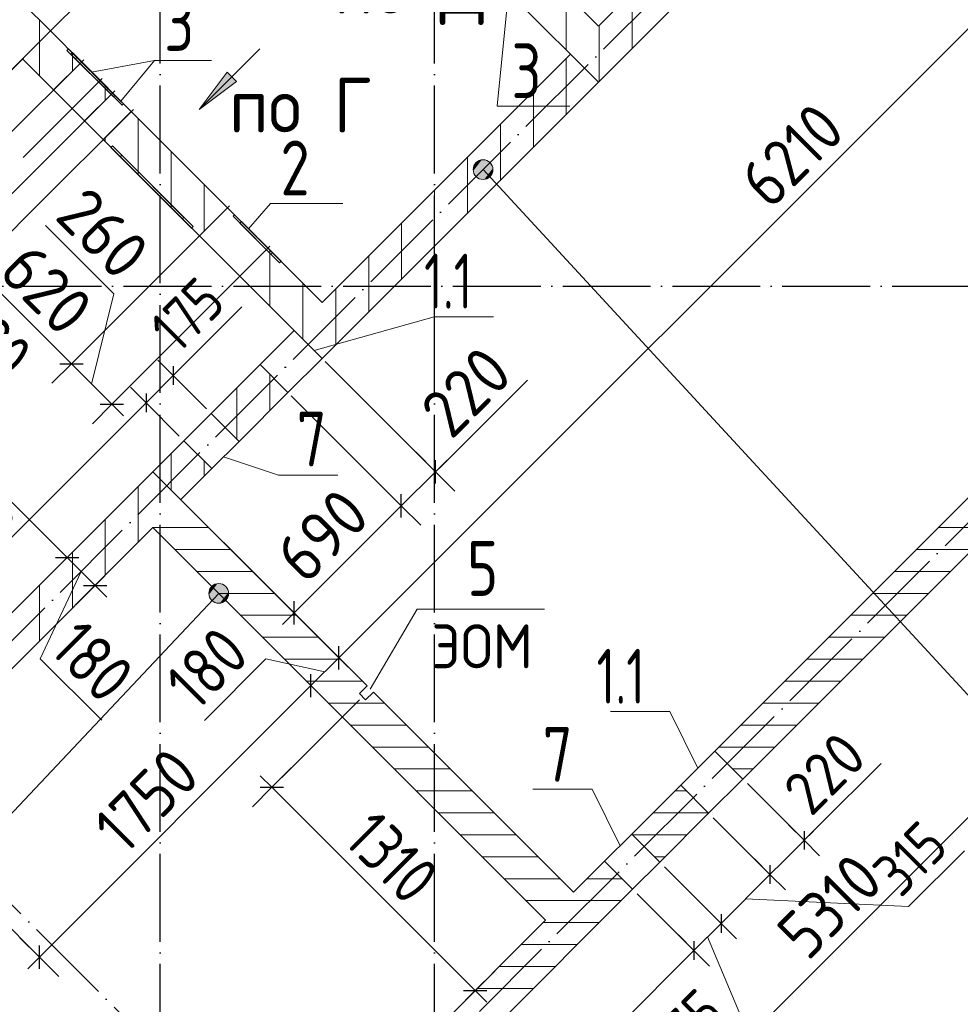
# Model space of a CAD drawing. Header units: millimetres. Extents: x -49773 to 2322955, y -3321 to 58485.
# Tile 403 of 580: x 1581873 to 1586158, y 18765 to 23251. Entities that reach past the tile are written whole.
import ezdxf

# ---------------------------------------------------------------- set-up
doc = ezdxf.new("R2010")
doc.units = ezdxf.units.MM
doc.linetypes.add('______11', pattern=[500, 400, -50, 0, -50])
doc.linetypes.add('______5', pattern=[1100, 800, -100, 100, -100])
for name, color, linetype, lineweight in [('Высотная отметки_ общее', 7, 'Continuous', 13), ('Макрос окна_ общее', 7, 'Continuous', 13), ('Ограждение_ 2D надпись', 7, 'Continuous', 13), ('Размерная линия_ общее', 7, 'Continuous', 13), ('Размерная линия_ общее_1', 7, 'Continuous', 13), ('Стена_ общее', 7, 'Continuous', 35), ('Стена_ Сборный элемент', 7, 'Continuous', 35), ('Текст_ общее', 7, 'Continuous', 13), ('тонкая', 7, 'Continuous', 25), ('Фундамент (1)', 7, 'Continuous', 35)]:
    doc.layers.add(name, color=color, linetype=linetype, lineweight=lineweight)
doc.layers.add('Осевая линия_ общее', color=7, linetype='______5', lineweight=13, true_color=0xa0a0a0)
doc.styles.add('ISOCPEUR', font='txt')

msp = doc.modelspace()

# ---------------------------------------------------------------- hatches: boundary and pattern name
at = {"layer": 'Высотная отметки_ общее', "linetype": 'Continuous', "lineweight": 13, "transparency": 33554687}
for points in [[(1583978.1, 22612.7), (1583942.4, 22585.4), (1583939.3, 22562.7)], [(1583978.1, 22612.7), (1583939.3, 22562.7), (1584000.9, 22609.6)], [(1583942.4, 22585.4), (1583978.1, 22612.7), (1583956.4, 22604.1)], [(1584000.9, 22609.6), (1583939.3, 22562.7), (1583948, 22541)], [(1584000.9, 22609.6), (1583948, 22541), (1584019.5, 22595.6)], [(1584019.5, 22595.6), (1583948, 22541), (1583966.6, 22526.9)], [(1584019.5, 22595.6), (1583966.6, 22526.9), (1584028.1, 22573.9)], [(1584028.1, 22573.9), (1583966.6, 22526.9), (1583989.3, 22523.9)], [(1584028.1, 22573.9), (1583989.3, 22523.9), (1584025.1, 22551.2)], [(1584025.1, 22551.2), (1583989.3, 22523.9), (1584011, 22532.5)], [(1582773.9, 20681.8), (1582738.2, 20654.5), (1582735.1, 20631.8)], [(1582773.9, 20681.8), (1582735.1, 20631.8), (1582796.6, 20678.8)], [(1582738.2, 20654.5), (1582773.9, 20681.8), (1582752.2, 20673.2)], [(1582796.6, 20678.8), (1582735.1, 20631.8), (1582743.7, 20610.1)], [(1582796.6, 20678.8), (1582743.7, 20610.1), (1582815.3, 20664.7)], [(1582815.3, 20664.7), (1582743.7, 20610.1), (1582762.4, 20596.1)], [(1582815.3, 20664.7), (1582762.4, 20596.1), (1582823.9, 20643)], [(1582823.9, 20643), (1582762.4, 20596.1), (1582785.1, 20593)], [(1582823.9, 20643), (1582785.1, 20593), (1582820.9, 20620.3)], [(1582820.9, 20620.3), (1582785.1, 20593), (1582806.8, 20601.6)]]:
    msp.add_hatch(color=7, dxfattribs=at).paths.add_polyline_path(points)
at = {"layer": 'Осевая линия_ общее', "linetype": 'Continuous', "lineweight": 13, "transparency": 33554687}
msp.add_hatch(color=7, dxfattribs=at).paths.add_polyline_path([(1582860.5, 22969.4), (1582690.8, 22842.1), (1582818, 23011.8)], flags=16)

# ---------------------------------------------------------------- linework, layer by layer
at = {"layer": 'Высотная отметки_ общее', "color": 7, "linetype": 'Continuous', "lineweight": 13, "transparency": 33554687}
for p, q in [((1583956.4, 22604.1), (1583956.4, 22604.1)), ((1584019.5, 22595.6), (1584019.5, 22595.6)), ((1583948, 22541), (1583948, 22541)), ((1584011, 22532.5), (1584011, 22532.5)), ((1582752.2, 20673.2), (1582752.2, 20673.2)), ((1582815.3, 20664.7), (1582815.3, 20664.7)), ((1582743.7, 20610.1), (1582743.7, 20610.1)), ((1582806.8, 20601.6), (1582806.8, 20601.6))]:
    msp.add_line(p, q, dxfattribs=at)
msp.add_lwpolyline([(1583983.7, 22568.3), (1587476.7, 18782.9), (1589744.8, 18782.9)], dxfattribs=at)
for centre in [(1583983.7, 22568.3), (1582779.5, 20637.4)]:
    msp.add_circle(centre, 45, dxfattribs=at)
at = {"layer": 'Макрос окна_ общее', "color": 7, "linetype": 'Continuous', "lineweight": -3, "transparency": 33554687}
for p, q in [((1582013.1, 23199.8), (1582154.6, 23341.3)), ((1582013.1, 23199.8), (1582048.5, 23235.2)), ((1582239.4, 22973.6), (1582154.6, 23058.4)), ((1582027.3, 22931.1), (1582112.1, 22846.3)), ((1582380.8, 22832.2), (1582296, 22917)), ((1582168.7, 22789.7), (1582253.6, 22704.9)), ((1583003.1, 22209.9), (1582819.2, 22393.8)), ((1582692, 22266.5), (1582875.8, 22082.6)), ((1583123.3, 21835.1), (1582967.7, 21679.6)), ((1583095, 21552.3), (1583250.6, 21707.9)), ((1582745, 21456.8), (1582621.3, 21333.1)), ((1582748.5, 21205.8), (1582872.3, 21329.5)), ((1585039.6, 19918.9), (1584884, 19763.3)), ((1585011.3, 19636), (1585166.8, 19791.6)), ((1584661.3, 19540.6), (1584537.5, 19416.8)), ((1584664.8, 19289.5), (1584788.5, 19413.3))]:
    msp.add_line(p, q, dxfattribs=at)
at = {"layer": 'Ограждение_ 2D надпись', "color": 7, "linetype": 'Continuous', "lineweight": 13, "transparency": 33554687}
msp.add_line((1582200.3, 23012.7), (1582487.2, 23065.9), dxfattribs=at)
for points in [[(1584099.1, 23376.6), (1584048.5, 22857.7), (1584378.5, 22857.7)], [(1582333.4, 22879.6), (1582487.2, 23065.9), (1582747.2, 23065.9)], [(1582915.2, 22297.8), (1583015, 22413.4), (1583344.9, 22413.4)], [(1583469.8, 20201.7), (1583683.5, 20566.1), (1584263.5, 20566.1)]]:
    msp.add_lwpolyline(points, dxfattribs=at)
at = {"layer": 'Осевая линия_ общее', "color": 253, "linetype": '______11', "lineweight": -3, "true_color": 0xa0a0a0, "transparency": 33554687}
for p, q in [((1582512.8, 5547.4), (1582512.8, 55627.4)), ((1583762.8, 5547.4), (1583762.8, 29847.4)), ((1572156.1, 10740.6), (1589317.5, 27902.1)), ((1574065.3, 8831.4), (1591226.7, 25992.9)), ((1584000.1, 17055.1), (1577537.2, 23518)), ((1565842.8, 22037.4), (1594662.8, 22037.4))]:
    msp.add_line(p, q, dxfattribs=at)
at = {"layer": 'Осевая линия_ общее', "color": 7, "linetype": 'Continuous', "lineweight": 13, "transparency": 33554687}
for p, q in [((1582690.8, 22842.1), (1582966.5, 23117.9)), ((1582690.8, 22842.1), (1582818, 23011.8)), ((1582860.5, 22969.4), (1582690.8, 22842.1)), ((1582818, 23011.8), (1582860.5, 22969.4)), ((1582839.3, 22990.6), (1582849.9, 23001.2)), ((1582690.8, 22842.1), (1582690.8, 22842.1)), ((1582690.8, 22842.1), (1582690.8, 22842.1)), ((1582690.8, 22842.1), (1582690.8, 22842.1))]:
    msp.add_line(p, q, dxfattribs=at)
for points in [[(1583214.5, 21743.9), (1583761.4, 21897.3), (1584031.3, 21897.3)], [(1582801.6, 21258.8), (1583052.3, 21175.3), (1583322.3, 21175.3)], [(1584961.8, 19841.1), (1584834.4, 20099.1), (1584564.4, 20099.1)], [(1584608.5, 19487.8), (1584481.2, 19745.9), (1584211.2, 19745.9)]]:
    msp.add_lwpolyline(points, dxfattribs=at)
at = {"layer": 'Размерная линия_ общее', "color": 7, "linetype": 'Continuous', "lineweight": 13, "transparency": 33554687}
for p, q in [((1583327.2, 20344.3), (1587718.3, 24735.4)), ((1582301.9, 22001.9), (1581990.8, 22313)), ((1581670, 22121.3), (1582108.4, 21682.9)), ((1582200.3, 21591), (1582301.9, 22001.9)), ((1582108.4, 21682.9), (1582292.2, 21499)), ((1583874.6, 21297.8), (1584185.7, 21608.9)), ((1582292.2, 21499), (1582345.3, 21446)), ((1583688.9, 21113.9), (1583874.6, 21297.8)), ((1583766.7, 21191.7), (1583819.7, 21244.8)), ((1583611.1, 21036.2), (1583766.7, 21191.7)), ((1583123.2, 20548.3), (1583611.1, 21036.2)), ((1583815.9, 17239.3), (1587570.6, 20994.1)), ((1582089.3, 20801.2), (1582216.6, 20673.9)), ((1582152.9, 20737.5), (1581966.5, 20339.7)), ((1582216.6, 20673.9), (1582269.6, 20620.8)), ((1583123.2, 20548.3), (1583070.2, 20495.2)), ((1581966.5, 20339.7), (1582246.6, 20059.7)), ((1582994.1, 20338.7), (1582714.1, 20058.7)), ((1583263.6, 20280.6), (1582994.1, 20338.7)), ((1583199.9, 20217), (1583327.2, 20344.3)), ((1581962.5, 18979.6), (1583199.9, 20217)), ((1583021.9, 19753.8), (1582968.8, 19806.8)), ((1583021.9, 19753.8), (1583948.2, 18827.5)), ((1581962.5, 18979.6), (1581909.5, 18926.5)), ((1583948.2, 18827.5), (1584001.2, 18774.5))]:
    msp.add_line(p, q, dxfattribs=at)
at = {"layer": 'Размерная линия_ общее', "color": 253, "linetype": 'Continuous', "lineweight": -3, "true_color": 0xa0a0a0, "transparency": 33554687}
for p, q in [((1581804.1, 22707.9), (1582164.5, 23068.3)), ((1581888.9, 22623.1), (1582249.3, 22983.5)), ((1582108.4, 21682.9), (1582829.1, 22403.7)), ((1582292.2, 21499), (1583013, 22219.8)), ((1582108.4, 21682.9), (1582196.8, 21771.3)), ((1582108.4, 21682.9), (1582020, 21594.5)), ((1582292.2, 21499), (1582380.6, 21587.4)), ((1582292.2, 21499), (1582203.8, 21410.6)), ((1582089.3, 20801.2), (1582585.5, 21297.4)), ((1583766.7, 21191.7), (1583678.3, 21280.1)), ((1583123.2, 20548.3), (1582479.8, 21191.7)), ((1583766.7, 21191.7), (1583855.1, 21103.3)), ((1583611.1, 21036.2), (1583522.7, 21124.6)), ((1583611.1, 21036.2), (1583699.5, 20947.8)), ((1582089.3, 20801.2), (1582177.7, 20889.5)), ((1582089.3, 20801.2), (1582000.9, 20712.8)), ((1582216.6, 20673.9), (1582305, 20762.3)), ((1582216.6, 20673.9), (1582255.2, 20712.5)), ((1582216.6, 20673.9), (1582128.2, 20585.5)), ((1583123.2, 20548.3), (1583034.8, 20636.7)), ((1583123.2, 20548.3), (1583211.6, 20459.9)), ((1583327.2, 20344.3), (1583238.8, 20432.7)), ((1583327.2, 20344.3), (1583415.6, 20255.9)), ((1583199.9, 20217), (1583111.5, 20305.4)), ((1583199.9, 20217), (1583288.3, 20128.6)), ((1583021.9, 19753.8), (1583110.2, 19842.2)), ((1583021.9, 19753.8), (1582933.5, 19665.4)), ((1581962.5, 18979.6), (1581256.5, 19685.5)), ((1581962.5, 18979.6), (1581874.1, 19068)), ((1581962.5, 18979.6), (1582050.9, 18891.2)), ((1583948.2, 18827.5), (1584036.6, 18915.9)), ((1583948.2, 18827.5), (1583980.5, 18859.8)), ((1583948.2, 18827.5), (1583859.8, 18739.1))]:
    msp.add_line(p, q, dxfattribs=at)
at = {"layer": 'Размерная линия_ общее', "color": 7, "linetype": 'Continuous', "lineweight": 25, "transparency": 33554687}
for p, q in [((1582055.3, 21682.9), (1582161.4, 21682.9)), ((1582239.2, 21499), (1582345.3, 21499)), ((1583766.7, 21138.7), (1583766.7, 21244.8)), ((1583611.1, 20983.1), (1583611.1, 21089.2)), ((1582036.3, 20801.2), (1582142.3, 20801.2)), ((1582163.6, 20673.9), (1582269.6, 20673.9)), ((1583123.2, 20495.2), (1583123.2, 20601.3)), ((1583327.2, 20291.3), (1583327.2, 20397.3)), ((1583199.9, 20164), (1583199.9, 20270)), ((1582968.8, 19753.8), (1583074.9, 19753.8)), ((1581962.5, 18926.5), (1581962.5, 19032.6)), ((1583895.1, 18827.5), (1584001.2, 18827.5))]:
    msp.add_line(p, q, dxfattribs=at)
at = {"layer": 'Размерная линия_ общее', "color": 253, "linetype": 'Continuous', "lineweight": -3, "true_color": 0xa0a0a0, "transparency": 33554687}
for points in [[(1581302.3, 22489), (1581314.1, 22500.8), (1581314.1, 22500.8), (1581446.8, 22633.5), (1581446.8, 22633.5), (1581458.2, 22644.9), (1581458.2, 22644.9), (1582023, 23209.8)], [(1581585.1, 22206.1), (1581597.1, 22218.1), (1581597.1, 22218.1), (1581815.3, 22436.3), (1581815.3, 22436.3), (1582305.9, 22926.9)], [(1581670, 22121.3), (1581682, 22133.3), (1581682, 22133.3), (1581925.8, 22377.1), (1581925.8, 22377.1), (1582390.7, 22842.1)], [(1583766.7, 21191.7), (1583755.5, 21203), (1583755.5, 21203), (1583264.7, 21693.7)], [(1583611.1, 21036.2), (1583599.7, 21047.6), (1583599.7, 21047.6), (1583109.2, 21538.1)], [(1583327.2, 20344.3), (1583315.2, 20356.3), (1583315.2, 20356.3), (1583315.2, 20356.3), (1583315.2, 20356.3), (1582479.8, 21191.7)], [(1583199.9, 20217), (1583187.9, 20229), (1583187.9, 20229), (1583187.9, 20229), (1583187.9, 20229), (1582494, 20923)], [(1583021.9, 19753.8), (1583108, 19839.9), (1583108, 19839.9), (1583420.3, 20152.2)]]:
    msp.add_lwpolyline(points, dxfattribs=at)
at = {"layer": 'Размерная линия_ общее', "color": 7, "linetype": 'Continuous', "lineweight": 13, "transparency": 33554687}
msp.add_lwpolyline([(1580851.9, 22038.6), (1580913.1, 21977.4), (1580913.1, 21977.4), (1582089.3, 20801.2)], dxfattribs=at)
at = {"layer": 'Размерная линия_ общее_1', "color": 7, "linetype": 'Continuous', "lineweight": 13, "transparency": 33554687}
for p, q in [((1582629.9, 21687.9), (1582884.5, 21942.5)), ((1582510.5, 21567.6), (1582629.9, 21687.9)), ((1582572.4, 21629.5), (1582614.8, 21671.9)), ((1582572.4, 21629.5), (1582448.6, 21505.7)), ((1582448.6, 21505.7), (1581069.8, 20126.9)), ((1585513.7, 19579.5), (1585796.6, 19862.4)), ((1585368.4, 19434.5), (1585513.7, 19579.5)), ((1585446.1, 19512.3), (1585488.6, 19554.7)), ((1585921.7, 19210), (1586176.2, 19464.5)), ((1585290.6, 19356.7), (1585067.8, 19134)), ((1585179.2, 19245.3), (1585921.7, 19210)), ((1585067.8, 19134), (1584944.1, 19010.2)), ((1585006, 19072.1), (1585162.3, 18701)), ((1584944.1, 19010.2), (1583438, 17504.1))]:
    msp.add_line(p, q, dxfattribs=at)
at = {"layer": 'Размерная линия_ общее_1', "color": 253, "linetype": 'Continuous', "lineweight": -3, "true_color": 0xa0a0a0, "transparency": 33554687}
for p, q in [((1582572.4, 21629.5), (1582501.7, 21700.2)), ((1582572.4, 21629.5), (1582643.1, 21558.7)), ((1582572.4, 21629.5), (1582723.8, 21478)), ((1582448.6, 21505.7), (1582377.9, 21576.4)), ((1582448.6, 21505.7), (1582519.3, 21435)), ((1582448.6, 21505.7), (1582600, 21354.3)), ((1585446.1, 19512.3), (1585375.4, 19583)), ((1585446.1, 19512.3), (1585516.9, 19441.6)), ((1585290.6, 19356.7), (1585219.9, 19427.4)), ((1585290.6, 19356.7), (1585361.3, 19286)), ((1585067.8, 19134), (1584997.1, 19204.7)), ((1585067.8, 19134), (1585138.6, 19063.3)), ((1584944.1, 19010.2), (1584873.4, 19080.9)), ((1584944.1, 19010.2), (1585014.8, 18939.5))]:
    msp.add_line(p, q, dxfattribs=at)
at = {"layer": 'Размерная линия_ общее_1', "color": 7, "linetype": 'Continuous', "lineweight": 25, "transparency": 33554687}
for p, q in [((1582572.4, 21671.9), (1582572.4, 21587)), ((1582448.6, 21548.1), (1582448.6, 21463.3)), ((1585446.1, 19554.7), (1585446.1, 19469.9)), ((1585290.6, 19399.1), (1585290.6, 19314.3)), ((1585067.8, 19176.4), (1585067.8, 19091.5)), ((1584944.1, 19052.7), (1584944.1, 18967.8))]:
    msp.add_line(p, q, dxfattribs=at)
at = {"layer": 'Размерная линия_ общее_1', "color": 253, "linetype": 'Continuous', "lineweight": -3, "true_color": 0xa0a0a0, "transparency": 33554687}
for points in [[(1585446.1, 19512.3), (1585432.2, 19526.3), (1585432.2, 19526.3), (1585188, 19770.4)], [(1585290.6, 19356.7), (1585276.6, 19370.7), (1585276.6, 19370.7), (1585032.5, 19614.8)], [(1585067.8, 19134), (1585053.8, 19148), (1585053.8, 19148), (1584809.7, 19392.1)], [(1584944.1, 19010.2), (1584930.1, 19024.3), (1584930.1, 19024.3), (1584686, 19268.3)]]:
    msp.add_lwpolyline(points, dxfattribs=at)
at = {"layer": 'Размерная линия_ общее_1', "color": 7, "linetype": 'Continuous', "lineweight": 13, "transparency": 33554687}
msp.add_lwpolyline([(1585446.1, 19512.3), (1585444.3, 19510.4), (1585444.3, 19510.4), (1585350.1, 19416.2), (1585350.1, 19416.2), (1585290.6, 19356.7)], dxfattribs=at)
at = {"layer": 'Стена_ общее', "color": 7, "linetype": 'Continuous', "lineweight": 35, "transparency": 33554687}
for p, q in [((1584905.2, 23617), (1584509.2, 23221.1)), ((1583250.6, 21707.9), (1585032.5, 23489.8)), ((1584509.2, 23221.1), (1584261.7, 23468.6)), ((1584134.5, 23341.3), (1584509.2, 22966.5)), ((1582013.1, 23199.8), (1581885.9, 23327.1)), ((1581588.9, 22775.6), (1582013.1, 23199.8)), ((1582154.6, 23058.4), (1582013.1, 23199.8)), ((1581885.9, 23072.6), (1582027.3, 22931.1)), ((1584381.9, 23093.8), (1583250.6, 21962.4)), ((1582154.6, 23058.4), (1582027.3, 22931.1)), ((1582112.1, 22846.3), (1582239.4, 22973.6)), ((1582296, 22917), (1582239.4, 22973.6)), ((1582296, 22917), (1582168.7, 22789.7)), ((1582112.1, 22846.3), (1582168.7, 22789.7)), ((1582253.6, 22704.9), (1582380.8, 22832.2)), ((1582819.2, 22393.8), (1582380.8, 22832.2)), ((1582253.6, 22704.9), (1582692, 22266.5)), ((1582819.2, 22393.8), (1582692, 22266.5)), ((1582875.8, 22082.6), (1583003.1, 22209.9)), ((1583250.6, 21962.4), (1583003.1, 22209.9)), ((1582875.8, 22082.6), (1583123.3, 21835.1)), ((1583250.6, 21707.9), (1583123.3, 21835.1)), ((1586842.7, 21722), (1585039.6, 19918.9)), ((1582967.7, 21679.6), (1582745, 21456.8)), ((1582967.7, 21679.6), (1583095, 21552.3)), ((1585166.8, 19791.6), (1586970, 21594.7)), ((1582872.3, 21329.5), (1583095, 21552.3)), ((1582872.3, 21329.5), (1582745, 21456.8)), ((1582621.3, 21333.1), (1581242.4, 19954.2)), ((1582621.3, 21333.1), (1582748.5, 21205.8)), ((1583455.6, 20215.9), (1582479.8, 21191.7)), ((1582607.1, 21064.4), (1582748.5, 21205.8)), ((1581242.4, 19699.7), (1582479.8, 20937.1)), ((1582479.8, 20937.1), (1584268.8, 19148.1)), ((1583455.6, 20215.9), (1583420.3, 20180.5)), ((1583448.6, 20152.2), (1583483.9, 20187.6)), ((1584396.1, 19275.4), (1583483.9, 20187.6)), ((1583420.3, 20180.5), (1583448.6, 20152.2)), ((1585166.8, 19791.6), (1585039.6, 19918.9)), ((1584884, 19763.3), (1584661.3, 19540.6)), ((1584884, 19763.3), (1585011.3, 19636)), ((1584788.5, 19413.3), (1585011.3, 19636)), ((1584788.5, 19413.3), (1584661.3, 19540.6)), ((1584537.5, 19416.8), (1584396.1, 19275.4)), ((1584537.5, 19416.8), (1584664.8, 19289.5)), ((1583158.7, 17783.4), (1584664.8, 19289.5)), ((1584268.8, 19148.1), (1583031.4, 17910.7))]:
    msp.add_line(p, q, dxfattribs=at)
at = {"layer": 'Стена_ общее', "color": 253, "linetype": '______5', "lineweight": 18, "true_color": 0xababab, "transparency": 33554687}
for p, q in [((1584362.8, 23112.9), (1584362.8, 23367.5)), ((1581962.8, 22995.6), (1581962.8, 23250.2)), ((1582262.8, 22883.8), (1582262.8, 22950.2)), ((1582562.8, 22395.6), (1582562.8, 22650.2)), ((1583162.8, 21874.7), (1583162.8, 22050.2)), ((1583162.8, 21795.6), (1583162.8, 21874.7)), ((1582862.8, 21339), (1582862.8, 21574.7)), ((1582579.5, 20837.4), (1582834.1, 20837.4)), ((1585958.1, 20837.4), (1586212.7, 20837.4)), ((1582779.5, 20637.4), (1583034.1, 20637.4)), ((1585758.1, 20637.4), (1586012.7, 20637.4)), ((1582979.5, 20437.4), (1583234.1, 20437.4)), ((1585558.1, 20437.4), (1585812.7, 20437.4)), ((1583179.5, 20237.4), (1583434.1, 20237.4)), ((1585358.1, 20237.4), (1585612.7, 20237.4)), ((1583379.5, 20037.4), (1583634.1, 20037.4)), ((1585158.1, 20037.4), (1585412.7, 20037.4)), ((1583579.5, 19837.4), (1583834.1, 19837.4)), ((1585121, 19837.4), (1585212.7, 19837.4)), ((1583779.5, 19637.4), (1584034.1, 19637.4)), ((1584758.1, 19637.4), (1585009.9, 19637.4)), ((1583979.5, 19437.4), (1584234.1, 19437.4)), ((1584764.4, 19437.4), (1584812.7, 19437.4)), ((1584179.5, 19237.4), (1584358.1, 19237.4)), ((1584358.1, 19237.4), (1584612.7, 19237.4)), ((1584158.1, 19037.4), (1584412.7, 19037.4)), ((1583958.1, 18837.4), (1584212.7, 18837.4))]:
    msp.add_line(p, q, dxfattribs=at)
at = {"layer": 'Стена_ общее', "color": 253, "linetype": '______11', "lineweight": 18, "true_color": 0xababab, "transparency": 33554687}
for p, q in [((1582112.8, 23016.7), (1582112.8, 23100.2)), ((1582712.8, 22287.3), (1582712.8, 22500.2)), ((1582480.1, 20937.4), (1582734.1, 20937.4)), ((1586058.1, 20937.4), (1586312.7, 20937.4)), ((1582679.5, 20737.4), (1582934.1, 20737.4)), ((1585858.1, 20737.4), (1586112.7, 20737.4)), ((1582879.5, 20537.4), (1583134.1, 20537.4)), ((1585658.1, 20537.4), (1585912.7, 20537.4)), ((1583079.5, 20337.4), (1583334.1, 20337.4)), ((1585458.1, 20337.4), (1585712.7, 20337.4)), ((1583279.5, 20137.4), (1583534.1, 20137.4)), ((1585258.1, 20137.4), (1585512.7, 20137.4)), ((1583479.5, 19937.4), (1583734.1, 19937.4)), ((1585058.1, 19937.4), (1585312.7, 19937.4)), ((1583679.5, 19737.4), (1583934.1, 19737.4)), ((1584858.1, 19737.4), (1584909.9, 19737.4)), ((1583879.5, 19537.4), (1584134.1, 19537.4)), ((1584664.4, 19537.4), (1584912.7, 19537.4)), ((1584079.5, 19337.4), (1584334.1, 19337.4)), ((1584458.1, 19337.4), (1584616.9, 19337.4)), ((1584258.1, 19137.4), (1584512.7, 19137.4)), ((1584058.1, 18937.4), (1584312.7, 18937.4))]:
    msp.add_line(p, q, dxfattribs=at)
at = {"layer": 'Стена_ общее', "color": 253, "linetype": '______5', "lineweight": 18, "true_color": 0xababab, "transparency": 33554687}
for points in [[(1584662.8, 23120.1), (1584662.8, 23120.1), (1584662.8, 23120.1), (1584662.8, 23120.1), (1584662.8, 23374.7)], [(1584362.8, 22820.1), (1584362.8, 22820.1), (1584362.8, 22820.1), (1584362.8, 22820.1), (1584362.8, 23074.7)], [(1584062.8, 22520.1), (1584062.8, 22520.1), (1584062.8, 22520.1), (1584062.8, 22520.1), (1584062.8, 22774.7)], [(1582262.8, 22695.6), (1582262.8, 22695.6), (1582262.8, 22695.6), (1582262.8, 22714.1)], [(1583762.8, 22220.1), (1583762.8, 22220.1), (1583762.8, 22220.1), (1583762.8, 22220.1), (1583762.8, 22474.7)], [(1583462.8, 21920.1), (1583462.8, 21920.1), (1583462.8, 21920.1), (1583462.8, 21920.1), (1583462.8, 22174.7)], [(1582562.8, 21108.7), (1582562.8, 21108.7), (1582562.8, 21108.7), (1582562.8, 21108.7), (1582562.8, 21274.7)], [(1582262.8, 20720.1), (1582262.8, 20720.1), (1582262.8, 20720.1), (1582262.8, 20720.1), (1582262.8, 20974.7)], [(1581962.8, 20420.1), (1581962.8, 20420.1), (1581962.8, 20420.1), (1581962.8, 20420.1), (1581962.8, 20674.7)]]:
    msp.add_lwpolyline(points, dxfattribs=at)
at = {"layer": 'Стена_ общее', "color": 253, "linetype": '______11', "lineweight": 18, "true_color": 0xababab, "transparency": 33554687}
for points in [[(1584512.8, 22970.1), (1584512.8, 22970.1), (1584512.8, 22970.1), (1584512.8, 22970.1), (1584512.8, 23224.7)], [(1584212.8, 22670.1), (1584212.8, 22670.1), (1584212.8, 22670.1), (1584212.8, 22670.1), (1584212.8, 22924.7)], [(1582112.8, 22845.6), (1582112.8, 22845.6), (1582112.8, 22845.6), (1582112.8, 22847)], [(1582412.8, 22545.6), (1582412.8, 22545.6), (1582412.8, 22800.2)], [(1583912.8, 22370.1), (1583912.8, 22370.1), (1583912.8, 22370.1), (1583912.8, 22370.1), (1583912.8, 22624.7)], [(1583612.8, 22070.1), (1583612.8, 22070.1), (1583612.8, 22070.1), (1583612.8, 22070.1), (1583612.8, 22324.7)], [(1583012.8, 21945.6), (1583012.8, 21945.6), (1583012.8, 21945.6), (1583012.8, 21945.6), (1583012.8, 21945.6), (1583012.8, 22200.2)], [(1583312.8, 21770.1), (1583312.8, 21770.1), (1583312.8, 21770.1), (1583312.8, 21770.1), (1583312.8, 22024.7)], [(1583012.8, 21470.1), (1583012.8, 21470.1), (1583012.8, 21470.1), (1583012.8, 21470.1), (1583012.8, 21634.5)], [(1582712.8, 21170.1), (1582712.8, 21170.1), (1582712.8, 21170.1), (1582712.8, 21170.1), (1582712.8, 21241.5)], [(1582412.8, 20870.1), (1582412.8, 20870.1), (1582412.8, 20870.1), (1582412.8, 20870.1), (1582412.8, 21124.7)], [(1582112.8, 20570.1), (1582112.8, 20570.1), (1582112.8, 20570.1), (1582112.8, 20570.1), (1582112.8, 20824.7)]]:
    msp.add_lwpolyline(points, dxfattribs=at)
at = {"layer": 'Стена_ Сборный элемент', "color": 7, "linetype": 'Continuous', "lineweight": 13, "transparency": 33554687}
for p, q in [((1582094.5, 23118.5), (1582087.4, 23111.5)), ((1582094.5, 23118.5), (1582087.4, 23111.5)), ((1582087.4, 23111.5), (1582299.5, 22899.3)), ((1582299.5, 22899.3), (1582087.4, 23111.5)), ((1582087.4, 23111.5), (1582087.4, 23111.5)), ((1582094.5, 23118.5), (1582306.6, 22906.4)), ((1582306.6, 22906.4), (1582094.5, 23118.5)), ((1582094.5, 23118.5), (1582094.5, 23118.5)), ((1582112.8, 23101.6), (1582105.8, 23094.5)), ((1582112.8, 23101.6), (1582105.8, 23094.5)), ((1582339.1, 22861.1), (1582105.8, 23094.5)), ((1582105.8, 23094.5), (1582105.8, 23094.5)), ((1582105.8, 23094.5), (1582339.1, 22861.1)), ((1582346.2, 22868.2), (1582112.8, 23101.6)), ((1582112.8, 23101.6), (1582112.8, 23101.6)), ((1582112.8, 23101.6), (1582346.2, 22868.2)), ((1582134.4, 23080), (1582127.3, 23072.9)), ((1582134.4, 23080), (1582127.3, 23072.9)), ((1582127.3, 23072.9), (1582268.8, 22931.5)), ((1582268.8, 22931.5), (1582127.3, 23072.9)), ((1582127.3, 23072.9), (1582127.3, 23072.9)), ((1582134.4, 23080), (1582275.8, 22938.6)), ((1582275.8, 22938.6), (1582134.4, 23080)), ((1582134.4, 23080), (1582134.4, 23080)), ((1582275.8, 22938.6), (1582268.8, 22931.5)), ((1582275.8, 22938.6), (1582268.8, 22931.5)), ((1582268.8, 22931.5), (1582268.8, 22931.5)), ((1582275.8, 22938.6), (1582275.8, 22938.6)), ((1582306.6, 22906.4), (1582299.5, 22899.3)), ((1582306.6, 22906.4), (1582299.5, 22899.3)), ((1582299.5, 22899.3), (1582299.5, 22899.3)), ((1582306.6, 22906.4), (1582306.6, 22906.4)), ((1582346.2, 22868.2), (1582339.1, 22861.1)), ((1582346.2, 22868.2), (1582339.1, 22861.1)), ((1582339.1, 22861.1), (1582339.1, 22861.1)), ((1582346.2, 22868.2), (1582346.2, 22868.2)), ((1582295.3, 22675.9), (1582288.2, 22668.8)), ((1582295.3, 22675.9), (1582288.2, 22668.8)), ((1582288.2, 22668.8), (1582655.9, 22301.1)), ((1582655.9, 22301.1), (1582288.2, 22668.8)), ((1582288.2, 22668.8), (1582288.2, 22668.8)), ((1582663, 22308.2), (1582295.3, 22675.9)), ((1582295.3, 22675.9), (1582295.3, 22675.9)), ((1582295.3, 22675.9), (1582663, 22308.2)), ((1582337.7, 22633.5), (1582330.6, 22626.4)), ((1582337.7, 22633.5), (1582330.6, 22626.4)), ((1582337.7, 22633.5), (1582330.6, 22626.4)), ((1582337.7, 22633.5), (1582330.6, 22626.4)), ((1582613.5, 22343.5), (1582330.6, 22626.4)), ((1582330.6, 22626.4), (1582330.6, 22626.4)), ((1582330.6, 22626.4), (1582613.5, 22343.5)), ((1582613.5, 22343.5), (1582330.6, 22626.4)), ((1582330.6, 22626.4), (1582330.6, 22626.4)), ((1582330.6, 22626.4), (1582613.5, 22343.5)), ((1582620.5, 22350.6), (1582337.7, 22633.5)), ((1582337.7, 22633.5), (1582337.7, 22633.5)), ((1582337.7, 22633.5), (1582620.5, 22350.6)), ((1582620.5, 22350.6), (1582337.7, 22633.5)), ((1582337.7, 22633.5), (1582337.7, 22633.5)), ((1582337.7, 22633.5), (1582620.5, 22350.6)), ((1582620.5, 22350.6), (1582613.5, 22343.5)), ((1582620.5, 22350.6), (1582613.5, 22343.5)), ((1582620.5, 22350.6), (1582613.5, 22343.5)), ((1582620.5, 22350.6), (1582613.5, 22343.5)), ((1582613.5, 22343.5), (1582613.5, 22343.5)), ((1582613.5, 22343.5), (1582613.5, 22343.5)), ((1582620.5, 22350.6), (1582620.5, 22350.6)), ((1582620.5, 22350.6), (1582620.5, 22350.6)), ((1582851.8, 22362.6), (1582844.7, 22355.6)), ((1582851.8, 22362.6), (1582844.7, 22355.6)), ((1583056.8, 22143.4), (1582844.7, 22355.6)), ((1582844.7, 22355.6), (1582844.7, 22355.6)), ((1582844.7, 22355.6), (1583056.8, 22143.4)), ((1583063.9, 22150.5), (1582851.8, 22362.6)), ((1582851.8, 22362.6), (1582851.8, 22362.6)), ((1582851.8, 22362.6), (1583063.9, 22150.5)), ((1582663, 22308.2), (1582655.9, 22301.1)), ((1582663, 22308.2), (1582655.9, 22301.1)), ((1582655.9, 22301.1), (1582655.9, 22301.1)), ((1582663, 22308.2), (1582663, 22308.2)), ((1582883.2, 22331.2), (1582876.2, 22324.1)), ((1582883.2, 22331.2), (1582876.2, 22324.1)), ((1583017.6, 22182.7), (1582876.2, 22324.1)), ((1582876.2, 22324.1), (1582876.2, 22324.1)), ((1582876.2, 22324.1), (1583017.6, 22182.7)), ((1583024.7, 22189.7), (1582883.2, 22331.2)), ((1582883.2, 22331.2), (1582883.2, 22331.2)), ((1582883.2, 22331.2), (1583024.7, 22189.7)), ((1583024.7, 22189.7), (1583017.6, 22182.7)), ((1583024.7, 22189.7), (1583017.6, 22182.7)), ((1583017.6, 22182.7), (1583017.6, 22182.7)), ((1583024.7, 22189.7), (1583024.7, 22189.7)), ((1583063.9, 22150.5), (1583056.8, 22143.4)), ((1583063.9, 22150.5), (1583056.8, 22143.4)), ((1583056.8, 22143.4), (1583056.8, 22143.4)), ((1583063.9, 22150.5), (1583063.9, 22150.5))]:
    msp.add_line(p, q, dxfattribs=at)
at = {"layer": 'тонкая'}
msp.add_line((1579683.3, 17349.5), (1582779.5, 20637.4), dxfattribs=at)

# ---------------------------------------------------------------- texts
at = {"layer": 'Ограждение_ 2D надпись', "color": 7, "linetype": 'Continuous', "lineweight": 25, "transparency": 33554687, "insert": (1583911, 20626.1), "char_height": 250, "width": 272.013, "attachment_point": 7, "style": 'ISOCPEUR'}
msp.add_mtext('\\W0.78;5', dxfattribs=at)
at = {"layer": 'Ограждение_ 2D надпись', "color": 7, "linetype": 'Continuous', "lineweight": 18, "transparency": 33554687, "insert": (1583748.5, 20296.1), "char_height": 200, "width": 592.368, "attachment_point": 7, "style": 'ISOCPEUR'}
msp.add_mtext('\\W0.93;ЭОМ', dxfattribs=at)
at = {"layer": 'Размерная линия_ общее', "color": 7, "linetype": 'Continuous', "lineweight": 25, "transparency": 33554687, "char_height": 220, "attachment_point": 7, "style": 'ISOCPEUR'}
for s, insert, width, rotation in [('\\W0.87;6210', (1585293, 22380.8), 666.895, 45), ('\\W0.91;260', (1582026.2, 22348.4), 561.985, 315), ('\\W0.91;620', (1581769, 22093), 561.985, 315), ('\\W0.83;120', (1581547.3, 21827.2), 508.567, 315), ('\\W0.91;220', (1583839.3, 21333.2), 561.985, 45), ('\\W0.91;690', (1583176.3, 20672), 561.985, 45), ('\\W0.83;180', (1582678.7, 20094), 508.578, 45), ('\\W0.83;180', (1582001.9, 20375), 508.578, 315), ('\\W0.87;1750', (1582351.4, 19439.2), 666.895, 45), ('\\W0.80;1310', (1583341.5, 19504.9), 615.712, 315), ('\\W0.87;5310', (1585463.4, 18957.6), 666.915, 45)]:
    msp.add_mtext(s, dxfattribs=dict(at, insert=insert, width=width, rotation=rotation))
at = {"layer": 'Размерная линия_ общее_1', "color": 7, "linetype": 'Continuous', "lineweight": 18, "transparency": 33554687, "char_height": 200, "attachment_point": 7, "rotation": 45, "style": 'ISOCPEUR'}
for s, insert, width in [('\\W0.83;175', (1582594.6, 21723.3), 462.331), ('\\W0.87;1950', (1581547.1, 20674.9), 606.272), ('\\W0.91;220', (1585478.4, 19614.9), 510.895), ('\\W0.83;315', (1585886.3, 19245.3), 462.347), ('\\W0.83;175', (1584872.4, 18481.7), 462.337)]:
    msp.add_mtext(s, dxfattribs=dict(at, insert=insert, width=width))
at = {"layer": 'Текст_ общее', "color": 7, "linetype": 'Continuous', "lineweight": 25, "transparency": 33554687, "char_height": 250, "attachment_point": 7, "style": 'ISOCPEUR'}
for s, insert, width in [('\\W0.94;по Д', (1583305.1, 23227.2), 841.617), ('\\W0.93;по Г', (1582826.8, 22737.2), 790.95)]:
    msp.add_mtext(s, dxfattribs=dict(at, insert=insert, width=width))
at = {"layer": 'Фундамент (1)', "color": 7, "linetype": 'Continuous', "lineweight": 25, "transparency": 33554687, "insert": (1582530.9, 23108.4), "char_height": 250, "width": 272.004, "attachment_point": 7, "rotation": 0, "style": 'ISOCPEUR'}
msp.add_mtext('\\W0.78;3', dxfattribs=at)
at = {"layer": 'Фундамент (1)', "color": 7, "linetype": 'Continuous', "lineweight": 25, "transparency": 33554687, "char_height": 250, "attachment_point": 7, "style": 'ISOCPEUR'}
for s, insert, width in [('\\W0.78;3', (1584112.9, 22893.3), 272.013), ('\\W0.78;2', (1583060.6, 22450.6), 271.994), ('\\W0.68;1.1', (1583715.1, 21934.9), 410.403), ('\\W0.78;7', (1583134.8, 21215.9), 272.004), ('\\W0.68;1.1', (1584501.1, 20134.9), 410.403), ('\\W0.78;7', (1584255.4, 19779.1), 272.013)]:
    msp.add_mtext(s, dxfattribs=dict(at, insert=insert, width=width))

doc.saveas('drawing.dxf')
